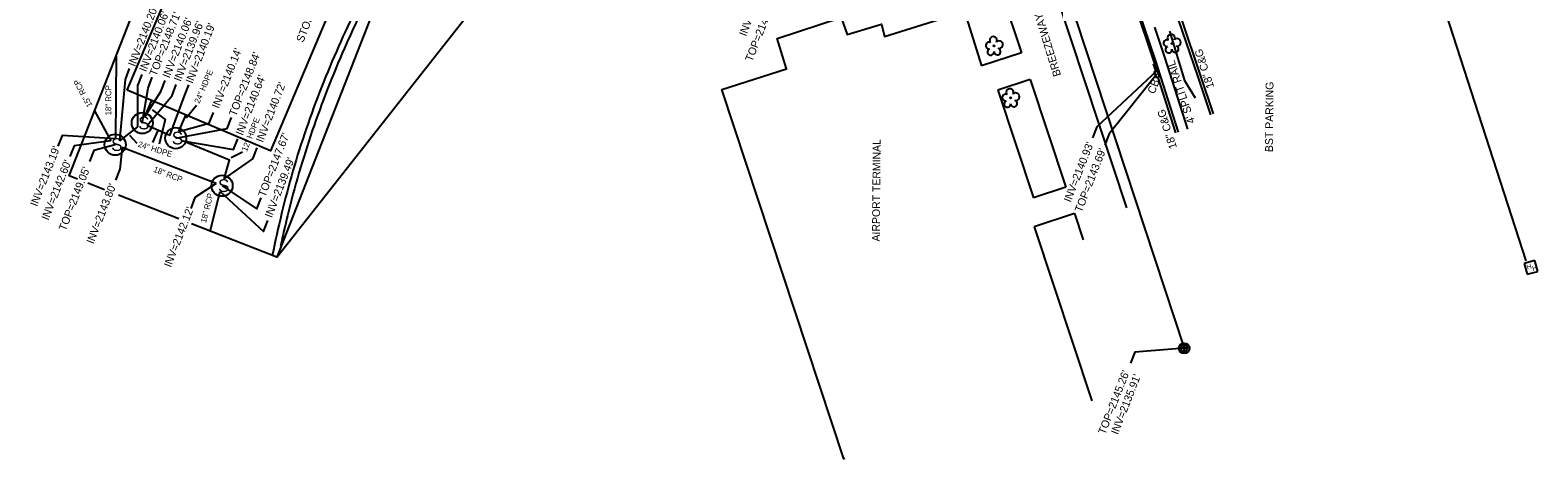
# Model space of a CAD drawing. Extents: x 945964 to 948456, y 631061 to 636061.
# Drawn here: x 945964 to 946735, y 631987 to 632206 of the extents above; entities that cross this region are included whole.
import ezdxf

# ---------------------------------------------------------------- set-up
doc = ezdxf.new("R2010")
doc.units = 0
for name, color, linetype in [('Default', 7, 'Continuous'), ('Exist Building', 7, 'Continuous'), ('Exist Building Text', 7, 'Continuous'), ('Exist Other Culture Area Outline', 7, 'Continuous'), ('Exist Other Culture Area Outline Text', 7, 'Continuous'), ('Exist Other Culture Fence Line', 7, 'Continuous'), ('Exist Other Culture Fence Line Text', 7, 'Continuous'), ('Exist Roads Curbs', 7, 'Continuous'), ('Exist Roads Curbs Text', 7, 'Continuous'), ('Exist Roads EOP', 7, 'Continuous'), ('Exist Roads EOP Other', 7, 'Continuous'), ('Exist Roads EOP Other Text', 7, 'Continuous'), ('Exist Structure Minor Catch Basin', 7, 'Continuous'), ('Exist Structure Minor Catch Basin Text', 7, 'Continuous'), ('Exist Structure Minor Catch Basin Top Elevation', 7, 'Continuous'), ('Exist Structure Minor Drop Inlet Top Elevation', 7, 'Continuous'), ('Exist Structure Minor Pipes HDPE 12 Inch Invert', 7, 'Continuous'), ('Exist Structure Minor Pipes HDPE 24 Inch', 7, 'Continuous'), ('Exist Structure Minor Pipes HDPE 24 Inch Invert', 7, 'Continuous'), ('Exist Structure Minor Pipes HDPE 24 Inch Leader', 7, 'Continuous'), ('Exist Structure Minor Pipes HDPE 24 Inch Text', 7, 'Continuous'), ('Exist Structure Minor Pipes HDPE 8 Inch Invert', 7, 'Continuous'), ('Exist Structure Minor Pipes RCP 12 Inch', 7, 'Continuous'), ('Exist Structure Minor Pipes RCP 12 Inch Invert', 7, 'Continuous'), ('Exist Structure Minor Pipes RCP 15 Inch', 7, 'Continuous'), ('Exist Structure Minor Pipes RCP 15 Inch Invert', 7, 'Continuous'), ('Exist Structure Minor Pipes RCP 15 Inch Text', 7, 'Continuous'), ('Exist Structure Minor Pipes RCP 18 Inch', 7, 'Continuous'), ('Exist Structure Minor Pipes RCP 18 Inch Invert', 7, 'Continuous'), ('Exist Structure Minor Pipes RCP 18 Inch Text', 7, 'Continuous'), ('Exist Structure Minor Storm Sewer Manhole CELL', 7, 'Continuous'), ('Exist Structure Minor Storm Sewer Manhole Top Elevation', 7, 'Continuous'), ('Exist Utilities Sanitary Sewer Manhole CELL', 7, 'Continuous'), ('Exist Utilities Sanitary Sewer Manhole Top Elevation', 7, 'Continuous'), ('Exist Utilities Sanitary Sewer UG Line', 7, 'Continuous'), ('Exist Utilities Sanitary Sewer UG Line Invert Elevation', 7, 'Continuous'), ('Exist Utilities Telephone Hand Hole CELL', 7, 'Continuous'), ('Exist Utilities Telephone UG FO SUE', 7, 'Continuous'), ('Exist Vegetation Tree CELL', 7, 'Continuous')]:
    doc.layers.add(name, color=color, linetype=linetype)

# ---------------------------------------------------------------- blocks, each defined once
blk = doc.blocks.new('EXIST UTILITIES TELEPHONE HAND HOLE')
at = {"layer": 'Exist Utilities Telephone Hand Hole CELL'}
for p, q in [((-0.057, 0.057), (-0.057, -0.057)), ((0.057, 0.057), (-0.057, 0.057)), ((0, 0), (0, 0)), ((0.057, -0.057), (0.057, 0.057)), ((-0.057, -0.057), (0.057, -0.057))]:
    blk.add_line(p, q, dxfattribs=at)
for p in [(-0.042, -0.012), (0.01, -0.041)]:
    blk.add_text('H', height=0.05, dxfattribs=at).set_placement(p)
blk = doc.blocks.new('EXIST UTILITIES SANITARY SEWER MANHOLE')
at = {"layer": 'Exist Utilities Sanitary Sewer Manhole CELL'}
blk.add_lwpolyline([(0, 0.034), (0, -0.034), (0, 0), (0.034, 0), (-0.034, 0)], dxfattribs=at)
for radius in [0.0539, 0.0342]:
    blk.add_circle((0, 0), radius, dxfattribs=at)
blk = doc.blocks.new('EXIST VEGETATION TREE')
at = {"layer": 'Exist Vegetation Tree CELL'}
blk.add_line((0, 0), (0, 0), dxfattribs=at)
blk.add_circle((0, 0), 0.00652, dxfattribs=at)
for centre, radius, start, end in [((-0.052, 0.003), 0.0345, 62.6636, 279.3457), ((-0.008, 0.057), 0.0371, 330.1651, 219.7134), ((0.051, 0.012), 0.038, 257.1011, 134.1999), ((-0.034, -0.062), 0.0338, 111.5671, 6.231), ((0.033, -0.058), 0.034, 181.2822, 74.56)]:
    blk.add_arc(centre, radius, start, end, dxfattribs=at)
blk = doc.blocks.new('EXIST STRUCTURE MINOR STORM SEWER MANHOLE')
at = {"layer": 'Exist Structure Minor Storm Sewer Manhole CELL'}
blk.add_circle((0, 0), 0.0539, dxfattribs=at)
blk.add_text('S', height=0.065, dxfattribs=at).set_placement((-0.0206, -0.032))

msp = doc.modelspace()

# ---------------------------------------------------------------- linework, layer by layer
at = {"layer": 'Default'}
msp.add_line((946089.99, 632089.85), (946436.98, 632530.39), dxfattribs=at)
for points in [[(945987.95, 632129.8), (945983.74, 632131.44), (946077.6, 632371.19), (946183.85, 632329.59), (946089.99, 632089.85), (946046.31, 632106.95)], [(946001.8, 632124.37), (945993.3, 632127.7)], [(946039.87, 632109.47), (946008.85, 632121.61)]]:
    msp.add_lwpolyline(points, dxfattribs=at)
at = {"layer": 'Exist Building'}
for p, q in [((946524.64, 632115.16), (946471.33, 632276.39)), ((946446.33, 632268.12), (946470.71, 632194.37)), ((946470.71, 632194.37), (946450.25, 632187.6)), ((946475.25, 632180.65), (946458.75, 632175.2)), ((946458.75, 632175.2), (946476.92, 632120.2)), ((946493.42, 632125.65), (946476.92, 632120.2)), ((946497.86, 632112.21), (946477.32, 632105.42)), ((946497.86, 632112.21), (946502.3, 632098.77)), ((946477.32, 632105.42), (946506.69, 632016.51))]:
    msp.add_line(p, q, dxfattribs=at)
for points in [[(946380.36, 631986.9), (946379.9, 631986.79), (946317.51, 632175.57), (946350.65, 632186.2), (946345.81, 632201.59), (946378.48, 632212.34), (946381.62, 632203.75), (946399.19, 632208.92), (946400.76, 632202.73), (946441.65, 632215.52), (946450.25, 632187.6)], [(946475.25, 632180.65), (946493.42, 632125.65)]]:
    msp.add_lwpolyline(points, dxfattribs=at)
at = {"layer": 'Exist Other Culture Area Outline'}
msp.add_lwpolyline([(946013.3, 632175.32), (946069.87, 632308.81), (946143.16, 632277.75), (946086.59, 632144.26)], close=True, dxfattribs=at)
at = {"layer": 'Exist Other Culture Fence Line'}
msp.add_lwpolyline([(946546.45, 632205.35), (946554.2, 632180.11), (946559.53, 632171.39)], dxfattribs=at)
at = {"layer": 'Exist Roads Curbs'}
for points in [[(946474.21, 632385.84), (946482.4, 632360.8), (946494.51, 632325.55), (946510.57, 632277), (946527.78, 632224.23), (946539.18, 632190.59), (946550.88, 632153.85)], [(946550.94, 632211.37), (946560.9, 632182), (946567.43, 632162.7)]]:
    msp.add_lwpolyline(points, dxfattribs=at)
msp.add_spline([(946162, 632275.06), (946150.99, 632256.16), (946140.59, 632237.01), (946130.77, 632217.52), (946121.5, 632197.62), (946104.94, 632155.55), (946092.35, 632112.15), (946087.56, 632090.8)], degree=3, dxfattribs=at)
at = {"layer": 'Exist Roads EOP'}
for points in [[(946552.36, 632211.85), (946562.32, 632182.48), (946568.85, 632163.18)], [(946538.19, 632188.76), (946539.37, 632185.07)], [(946540.44, 632181.71), (946549.45, 632153.4)]]:
    msp.add_lwpolyline(points, dxfattribs=at)
msp.add_spline([(946155.6, 632258.7), (946139.31, 632228.22), (946131.75, 632212.64), (946124.54, 632196.79), (946108.06, 632154.54), (946095.35, 632111.02), (946091.78, 632095.7)], degree=3, dxfattribs=at)
at = {"layer": 'Exist Roads EOP Other'}
msp.add_lwpolyline([(946538.73, 632207.5), (946543.93, 632192.15), (946555.65, 632155.37)], dxfattribs=at)
at = {"layer": 'Exist Structure Minor Catch Basin'}
msp.add_lwpolyline([(946540.41, 632185.21), (946538.68, 632184.51), (946539.58, 632181.72), (946541.36, 632182.24), (946540.41, 632185.21)], dxfattribs=at)
at = {"layer": 'Exist Structure Minor Catch Basin Top Elevation'}
msp.add_lwpolyline([(946540.04, 632183.43), (946515.57, 632152.95), (946513.38, 632147.37)], dxfattribs=at)
at = {"layer": 'Exist Structure Minor Pipes HDPE 24 Inch'}
for points in [[(946022.56, 632162.01), (946025.74, 632169.66)], [(946035.2, 632152.08), (946023.67, 632157.24)], [(946039.84, 632154.17), (946043.37, 632162.42)], [(946009.7, 632149.32), (946018.75, 632156.56)], [(946063, 632129.88), (946065.63, 632139.46), (946041.72, 632149.29)]]:
    msp.add_lwpolyline(points, dxfattribs=at)
at = {"layer": 'Exist Structure Minor Pipes HDPE 24 Inch Leader'}
for points in [[(946026.23, 632165.11), (946032.88, 632160.27), (946029.75, 632147.63)], [(946043.48, 632161.02), (946048.77, 632167.56)], [(946014.48, 632152.28), (946018.31, 632148.12)], [(946028.94, 632154.32), (946026.39, 632148.52)], [(946066.49, 632140.88), (946072.32, 632143.77)]]:
    msp.add_lwpolyline(points, dxfattribs=at)
at = {"layer": 'Exist Structure Minor Pipes RCP 12 Inch'}
msp.add_line((946509.16, 632277.12), (946539.9, 632185.19), dxfattribs=at)
at = {"layer": 'Exist Structure Minor Pipes RCP 12 Inch Invert'}
msp.add_lwpolyline([(946539.9, 632185.19), (946509.27, 632156.48), (946507.09, 632150.9)], dxfattribs=at)
at = {"layer": 'Exist Structure Minor Pipes RCP 15 Inch'}
msp.add_line((945996.74, 632164.64), (946005.02, 632149.26), dxfattribs=at)
at = {"layer": 'Exist Structure Minor Pipes RCP 15 Inch Invert'}
msp.add_lwpolyline([(946005.02, 632149.26), (945986.26, 632146.85), (945984.07, 632141.26)], dxfattribs=at)
at = {"layer": 'Exist Structure Minor Pipes RCP 18 Inch'}
for p, q in [((946007.67, 632192.58), (946007.4, 632150.4)), ((946055.87, 632103.2), (946060.95, 632123.39))]:
    msp.add_line(p, q, dxfattribs=at)
msp.add_lwpolyline([(946058.88, 632127.54), (946010.81, 632145.99)], dxfattribs=at)
at = {"layer": 'Exist Structure Minor Pipes RCP 18 Inch Invert'}
for points in [[(946009.7, 632149.32), (946012.43, 632180.69), (946014.62, 632186.27)], [(946018.75, 632156.56), (946018.8, 632177.63), (946020.99, 632183.22)], [(946022.56, 632162.01), (946030.62, 632174.54), (946032.81, 632180.13)], [(946023.67, 632157.24), (946036.31, 632172.6), (946038.5, 632178.18)], [(946035.2, 632152.08), (946042.68, 632172.41), (946044.87, 632178)], [(946039.84, 632154.17), (946055.31, 632158.3), (946057.5, 632163.88)], [(946007.4, 632150.4), (945980.06, 632152.14), (945977.87, 632146.55)], [(946041.72, 632149.29), (946067.7, 632144.85), (946069.89, 632150.44)], [(946010.81, 632145.99), (946009.67, 632134.79), (946007.48, 632129.21)], [(946063, 632129.88), (946077.58, 632140.13), (946079.77, 632145.71)], [(946058.88, 632127.54), (946048.06, 632120.38), (946045.87, 632114.79)], [(946060.95, 632123.39), (946083.1, 632103.03), (946085.29, 632108.62)]]:
    msp.add_lwpolyline(points, dxfattribs=at)
at = {"layer": 'Exist Structure Minor Storm Sewer Manhole Top Elevation'}
for points in [[(946021.07, 632158.41), (946024.04, 632176.33), (946026.22, 632181.92)], [(946038.23, 632150.72), (946064.59, 632155.69), (946066.78, 632161.28)], [(946007.24, 632147.36), (945996.28, 632144.37), (945994.09, 632138.78)], [(946061.89, 632126.38), (946079.73, 632114.65), (946081.92, 632120.23)]]:
    msp.add_lwpolyline(points, dxfattribs=at)
at = {"layer": 'Exist Utilities Sanitary Sewer Manhole Top Elevation'}
msp.add_lwpolyline([(946553.99, 632043.29), (946528.69, 632041.36), (946526.5, 632035.77)], dxfattribs=at)
at = {"layer": 'Exist Utilities Sanitary Sewer UG Line'}
msp.add_lwpolyline([(946438.33, 632393.96), (946553.99, 632043.29)], dxfattribs=at)
at = {"layer": 'Exist Utilities Telephone UG FO SUE'}
msp.add_lwpolyline([(946728.9, 632087.94), (946672.89, 632260.87), (946635.97, 632372.12), (946605.15, 632459.23), (946588.27, 632452.76), (946512.92, 632430)], dxfattribs=at)

# ---------------------------------------------------------------- block references
at = {"layer": 'Exist Structure Minor Storm Sewer Manhole CELL', "xscale": 99.99999999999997, "yscale": 99.99999999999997}
for p in [(946021.07, 632158.41), (946007.24, 632147.36), (946038.23, 632150.72), (946061.89, 632126.38)]:
    msp.add_blockref('EXIST STRUCTURE MINOR STORM SEWER MANHOLE', p, dxfattribs=at)
at = {"layer": 'Exist Utilities Sanitary Sewer Manhole CELL', "xscale": 50, "yscale": 50}
msp.add_blockref('EXIST UTILITIES SANITARY SEWER MANHOLE', (946553.99, 632043.29), dxfattribs=at)
at = {"layer": 'Exist Utilities Telephone Hand Hole CELL', "xscale": 49.999999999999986, "yscale": 49.99999999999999, "rotation": 14.80502165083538}
msp.add_blockref('EXIST UTILITIES TELEPHONE HAND HOLE', (946731.35, 632084.66), dxfattribs=at)
at = {"layer": 'Exist Vegetation Tree CELL', "xscale": 50, "yscale": 50}
for p in [(946547.76, 632199.08), (946456.76, 632197.91), (946465.26, 632171.31)]:
    msp.add_blockref('EXIST VEGETATION TREE', p, dxfattribs=at)

# ---------------------------------------------------------------- texts
at = {"layer": 'Exist Building Text'}
for s, rotation, p in [('BREEZEWAY', 107.17319, (946491.06, 632182.93)), ('AIRPORT TERMINAL', 89.51867, (946398.29, 632097.89))]:
    msp.add_text(s, height=4, rotation=rotation, dxfattribs=at).set_placement(p)
at = {"layer": 'Exist Other Culture Area Outline Text'}
msp.add_text('STORM WATER SYSTEM', height=4, rotation=68.61896, dxfattribs=at).set_placement((946103.4, 632199.34))
at = {"layer": 'Exist Other Culture Fence Line Text'}
msp.add_text("4' SPLIT RAIL", height=4, rotation=108.38034, dxfattribs=at).set_placement((946559.59, 632158.87))
at = {"layer": 'Exist Roads Curbs Text'}
for p in [(946569.38, 632176.85), (946550.32, 632145.97)]:
    msp.add_text('18" C&G', height=4, rotation=107.85423, dxfattribs=at).set_placement(p)
at = {"layer": 'Exist Roads EOP Other Text'}
msp.add_text('BST PARKING', height=4, rotation=89.51867, dxfattribs=at).set_placement((946599.35, 632143.6))
at = {"layer": 'Exist Structure Minor Catch Basin Text'}
msp.add_text('CB', height=4, rotation=68.61896, dxfattribs=at).set_placement((946538.76, 632172.99))
at = {"layer": 'Exist Structure Minor Catch Basin Top Elevation'}
msp.add_text("TOP=2143.69'", height=4, rotation=68.6189, dxfattribs=at).set_placement((946501.54, 632112.45))
at = {"layer": 'Exist Structure Minor Drop Inlet Top Elevation'}
msp.add_text("TOP=2144.96'", height=4, rotation=68.6189, dxfattribs=at).set_placement((946333.02, 632189.52))
at = {"layer": 'Exist Structure Minor Pipes HDPE 12 Inch Invert'}
for s, p in [("INV=2140.64'", (946072.4, 632151.81)), ("INV=2140.72'", (946082.77, 632148.2))]:
    msp.add_text(s, height=4, rotation=68.6189, dxfattribs=at).set_placement(p)
at = {"layer": 'Exist Structure Minor Pipes HDPE 24 Inch Invert'}
for s, p in [("INV=2140.20'", (946017.37, 632187.01)), ("INV=2140.06'", (946023.05, 632184.33)), ("INV=2140.06'", (946035.03, 632181.11)), ("INV=2139.96'", (946040.77, 632179.34)), ("INV=2140.19'", (946046.78, 632178.35)), ("INV=2140.14'", (946060.27, 632165.58))]:
    msp.add_text(s, height=4, rotation=68.6189, dxfattribs=at).set_placement(p)
at = {"layer": 'Exist Structure Minor Pipes HDPE 24 Inch Text'}
for s, rotation, p in [('24" HDPE', 66.83052, (946050.3, 632168.17)), ('12" HDPE', 68.28337, (946074.58, 632143.65)), ('24" HDPE', 342.30093, (946018.61, 632146.4))]:
    msp.add_text(s, height=3, rotation=rotation, dxfattribs=at).set_placement(p)
at = {"layer": 'Exist Structure Minor Pipes HDPE 8 Inch Invert'}
msp.add_text("INV=2140.28'", height=4, rotation=68.6189, dxfattribs=at).set_placement((946329.9, 632202.49))
at = {"layer": 'Exist Structure Minor Pipes RCP 12 Inch Invert'}
msp.add_text("INV=2140.93'", height=4, rotation=68.6189, dxfattribs=at).set_placement((946495.95, 632117.62))
at = {"layer": 'Exist Structure Minor Pipes RCP 15 Inch Invert'}
msp.add_text("INV=2142.60'", height=4, rotation=68.6189, dxfattribs=at).set_placement((945973.11, 632108.44))
at = {"layer": 'Exist Structure Minor Pipes RCP 15 Inch Text'}
msp.add_text('15" RCP', height=3, rotation=118.28792, dxfattribs=at).set_placement((945995.73, 632167.53))
at = {"layer": 'Exist Structure Minor Pipes RCP 18 Inch Invert'}
for s, p in [("INV=2143.19'", (945967.3, 632115.48)), ("INV=2139.49'", (946087.31, 632109.69)), ("INV=2143.80'", (945996.09, 632096.35)), ("INV=2142.12'", (946035.7, 632084.37))]:
    msp.add_text(s, height=4, rotation=68.6189, dxfattribs=at).set_placement(p)
at = {"layer": 'Exist Structure Minor Pipes RCP 18 Inch Text'}
for rotation, p in [(89.62766, (946005.18, 632162.31)), (338.99827, (946026.53, 632133.57)), (75.86924, (946053.69, 632107.15))]:
    msp.add_text('18" RCP', height=3, rotation=rotation, dxfattribs=at).set_placement(p)
at = {"layer": 'Exist Structure Minor Storm Sewer Manhole Top Elevation'}
for s, p in [("TOP=2148.71'", (946028.26, 632182.12)), ("TOP=2148.84'", (946068.99, 632161.6)), ("TOP=2147.67'", (946083.91, 632120.3)), ("TOP=2149.05'", (945981.92, 632102.98))]:
    msp.add_text(s, height=4, rotation=68.6189, dxfattribs=at).set_placement(p)
at = {"layer": 'Exist Utilities Sanitary Sewer Manhole Top Elevation'}
msp.add_text("TOP=2145.26'", height=4, rotation=68.6189, dxfattribs=at).set_placement((946513.55, 631998.91))
at = {"layer": 'Exist Utilities Sanitary Sewer UG Line Invert Elevation'}
msp.add_text("INV=2135.91'", height=4, rotation=68.6189, dxfattribs=at).set_placement((946520.06, 631998.89))

doc.saveas('drawing.dxf')
